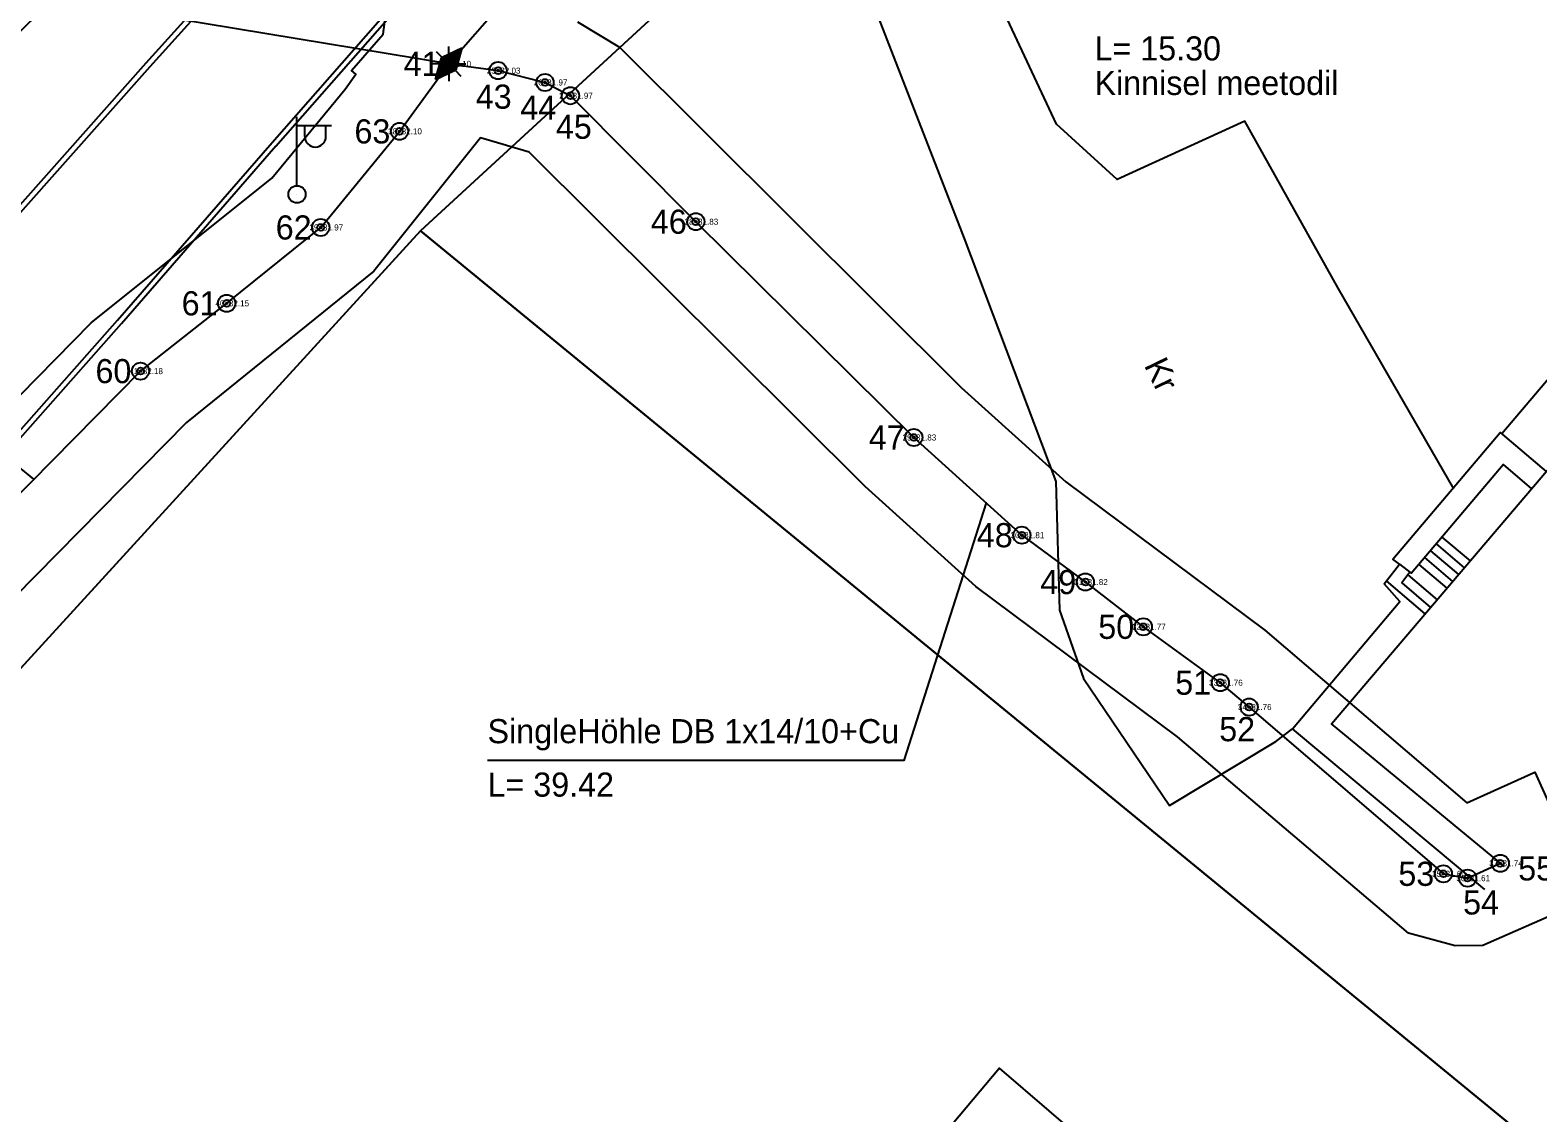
# Model space of a CAD drawing. Extents: x 532028 to 533559, y 6581810 to 6583914.
# Drawn here: x 533154.07 to 533197.82, y 6583635.04 to 6583666.45 of the extents above; entities that cross this region are included whole.
import ezdxf

# ---------------------------------------------------------------- set-up
doc = ezdxf.new("R2010")
doc.units = 0
for name, color, linetype in [('HOONE', 7, 'Continuous'), ('HOONEDET', 7, 'Continuous'), ('KOORDPUNKT', 7, 'Continuous'), ('MOOTKORG-EH2000', 7, 'Continuous'), ('MOOTMPUNKT', 7, 'Continuous'), ('MOOTNR', 7, 'Continuous'), ('MOOTPIIR', 7, 'Continuous'), ('PIIR', 7, 'Continuous'), ('POST', 7, 'Continuous'), ('SITRASS', 7, 'Continuous'), ('TEE', 7, 'Continuous')]:
    doc.layers.add(name, color=color, linetype=linetype)

msp = doc.modelspace()

# ---------------------------------------------------------------- linework, layer by layer
at = {"layer": 'HOONE'}
msp.add_lwpolyline([(533196.846, 6583642.184), (533191.828, 6583646.324), (533199.623, 6583655.487), (533198.923, 6583656.083), (533206.604, 6583665.069), (533207.284, 6583664.491), (533215.032, 6583673.598), (533219.951, 6583669.418)], dxfattribs=at)
at = {"layer": 'HOONEDET'}
for p, q in [((533194.867, 6583651.548), (533195.682, 6583650.854)), ((533195.035, 6583651.746), (533195.851, 6583651.052)), ((533194.53, 6583651.151), (533195.345, 6583650.458)), ((533194.698, 6583651.349), (533195.514, 6583650.656)), ((533194.048, 6583650.649), (533194.894, 6583649.928)), ((533194.361, 6583650.953), (533195.177, 6583650.26)), ((533194.546, 6583649.519), (533193.429, 6583650.473))]:
    msp.add_line(p, q, dxfattribs=at)
for points in [[(533220.467, 6583670.026), (533214.925, 6583674.713), (533207.253, 6583665.542), (533206.494, 6583666.184), (533196.768, 6583654.738)], [(533193.804, 6583650.959), (533193.611, 6583651.108), (533196.726, 6583654.774), (533198.055, 6583653.644)], [(533193.429, 6583650.473), (533193.804, 6583650.959), (533194.144, 6583650.696), (533196.81, 6583653.849), (533197.634, 6583653.148)], [(533194.107, 6583650.725), (533193.866, 6583650.414), (533194.702, 6583649.702)], [(533196.283, 6583641.52), (533190.698, 6583646.181), (533193.808, 6583649.879), (533193.355, 6583650.387), (533193.429, 6583650.473)], [(533187.961, 6583631.391), (533182.2, 6583636.339), (533172.828, 6583625.191)]]:
    msp.add_lwpolyline(points, dxfattribs=at)
at = {"layer": 'KOORDPUNKT'}
for centre, radius in [((533166.215, 6583665.472), 0.25), ((533166.215, 6583665.472), 0.025), ((533166.215, 6583665.472), 0.0221), ((533166.215, 6583665.472), 0.0191), ((533166.215, 6583665.472), 0.0161), ((533166.215, 6583665.472), 0.0132), ((533166.215, 6583665.472), 0.0102), ((533166.215, 6583665.472), 0.00726), ((533167.648, 6583665.277), 0.25), ((533166.215, 6583665.472), 0.0043), ((533167.648, 6583665.277), 0.025), ((533167.648, 6583665.277), 0.0221), ((533167.648, 6583665.277), 0.0191), ((533167.648, 6583665.277), 0.0161), ((533167.648, 6583665.277), 0.0132), ((533167.648, 6583665.277), 0.0102), ((533167.648, 6583665.277), 0.00726), ((533167.648, 6583665.277), 0.0043), ((533169.01, 6583664.933), 0.25), ((533169.01, 6583664.933), 0.025), ((533169.01, 6583664.933), 0.0221), ((533169.01, 6583664.933), 0.0191), ((533169.01, 6583664.933), 0.0161), ((533169.01, 6583664.933), 0.0132), ((533169.01, 6583664.933), 0.0102), ((533169.01, 6583664.933), 0.00726), ((533169.01, 6583664.933), 0.0043), ((533169.747, 6583664.548), 0.25), ((533169.747, 6583664.548), 0.025), ((533169.747, 6583664.548), 0.0221), ((533169.747, 6583664.548), 0.0191), ((533169.747, 6583664.548), 0.0161), ((533169.747, 6583664.548), 0.0132), ((533169.747, 6583664.548), 0.0102), ((533169.747, 6583664.548), 0.00726), ((533169.747, 6583664.548), 0.0043), ((533164.788, 6583663.514), 0.25), ((533164.788, 6583663.514), 0.025), ((533164.788, 6583663.514), 0.0221), ((533164.788, 6583663.514), 0.0191), ((533164.788, 6583663.514), 0.0161), ((533164.788, 6583663.514), 0.0132), ((533164.788, 6583663.514), 0.0102), ((533164.788, 6583663.514), 0.00726), ((533164.788, 6583663.514), 0.0043), ((533173.386, 6583660.893), 0.25), ((533162.503, 6583660.726), 0.25), ((533162.503, 6583660.726), 0.025), ((533162.503, 6583660.726), 0.0221), ((533162.503, 6583660.726), 0.0191), ((533162.503, 6583660.726), 0.0161), ((533162.503, 6583660.726), 0.0132), ((533162.503, 6583660.726), 0.0102), ((533162.503, 6583660.726), 0.00726), ((533162.503, 6583660.726), 0.0043), ((533173.386, 6583660.893), 0.025), ((533173.386, 6583660.893), 0.0221), ((533173.386, 6583660.893), 0.0191), ((533173.386, 6583660.893), 0.0161), ((533173.386, 6583660.893), 0.0132), ((533173.386, 6583660.893), 0.0102), ((533173.386, 6583660.893), 0.00726), ((533173.386, 6583660.893), 0.0043), ((533159.774, 6583658.526), 0.25), ((533159.774, 6583658.526), 0.025), ((533159.774, 6583658.526), 0.0221), ((533159.774, 6583658.526), 0.0191), ((533159.774, 6583658.526), 0.0161), ((533159.774, 6583658.526), 0.0132), ((533159.774, 6583658.526), 0.0102), ((533159.774, 6583658.526), 0.00726), ((533159.774, 6583658.526), 0.0043), ((533157.274, 6583656.559), 0.25), ((533157.274, 6583656.559), 0.025), ((533157.274, 6583656.559), 0.0221), ((533157.274, 6583656.559), 0.0191), ((533157.274, 6583656.559), 0.0161), ((533157.274, 6583656.559), 0.0132), ((533157.274, 6583656.559), 0.0102), ((533157.274, 6583656.559), 0.00726), ((533157.274, 6583656.559), 0.0043), ((533179.711, 6583654.634), 0.25), ((533179.711, 6583654.634), 0.025), ((533179.711, 6583654.634), 0.0221), ((533179.711, 6583654.634), 0.0191), ((533179.711, 6583654.634), 0.0161), ((533179.711, 6583654.634), 0.0132), ((533179.711, 6583654.634), 0.0102), ((533179.711, 6583654.634), 0.00726), ((533179.711, 6583654.634), 0.0043), ((533182.846, 6583651.799), 0.25), ((533182.846, 6583651.799), 0.025), ((533182.846, 6583651.799), 0.0221), ((533182.846, 6583651.799), 0.0191), ((533182.846, 6583651.799), 0.0161), ((533182.846, 6583651.799), 0.0132), ((533182.846, 6583651.799), 0.0102), ((533182.846, 6583651.799), 0.00726), ((533182.846, 6583651.799), 0.0043), ((533184.688, 6583650.44), 0.25), ((533184.688, 6583650.44), 0.025), ((533184.688, 6583650.44), 0.0221), ((533184.688, 6583650.44), 0.0191), ((533184.688, 6583650.44), 0.0161), ((533184.688, 6583650.44), 0.0132), ((533184.688, 6583650.44), 0.0102), ((533184.688, 6583650.44), 0.00726), ((533184.688, 6583650.44), 0.0043), ((533186.37, 6583649.141), 0.25), ((533186.37, 6583649.141), 0.025), ((533186.37, 6583649.141), 0.0221), ((533186.37, 6583649.141), 0.0191), ((533186.37, 6583649.141), 0.0161), ((533186.37, 6583649.141), 0.0132), ((533186.37, 6583649.141), 0.0102), ((533186.37, 6583649.141), 0.00726), ((533186.37, 6583649.141), 0.0043), ((533188.603, 6583647.52), 0.25), ((533188.603, 6583647.52), 0.025), ((533188.603, 6583647.52), 0.0221), ((533188.603, 6583647.52), 0.0191), ((533188.603, 6583647.52), 0.0161), ((533188.603, 6583647.52), 0.0132), ((533188.603, 6583647.52), 0.0102), ((533188.603, 6583647.52), 0.00726), ((533188.603, 6583647.52), 0.0043), ((533189.44, 6583646.812), 0.25), ((533189.44, 6583646.812), 0.025), ((533189.44, 6583646.812), 0.0221), ((533189.44, 6583646.812), 0.0191), ((533189.44, 6583646.812), 0.0161), ((533189.44, 6583646.812), 0.0132), ((533189.44, 6583646.812), 0.0102), ((533189.44, 6583646.812), 0.00726), ((533189.44, 6583646.812), 0.0043), ((533196.728, 6583642.281), 0.25), ((533196.728, 6583642.281), 0.025), ((533196.728, 6583642.281), 0.0221), ((533196.728, 6583642.281), 0.0191), ((533196.728, 6583642.281), 0.0161), ((533196.728, 6583642.281), 0.0132), ((533195.076, 6583641.976), 0.25), ((533195.076, 6583641.976), 0.025), ((533195.076, 6583641.976), 0.0221), ((533195.076, 6583641.976), 0.0191), ((533195.076, 6583641.976), 0.0161), ((533195.076, 6583641.976), 0.0132), ((533195.076, 6583641.976), 0.0102), ((533195.076, 6583641.976), 0.00726), ((533195.076, 6583641.976), 0.0043), ((533195.779, 6583641.85), 0.25), ((533195.779, 6583641.85), 0.025), ((533195.779, 6583641.85), 0.0221), ((533195.779, 6583641.85), 0.0191), ((533195.779, 6583641.85), 0.0161), ((533195.779, 6583641.85), 0.0132), ((533195.779, 6583641.85), 0.0102), ((533195.779, 6583641.85), 0.00726), ((533196.728, 6583642.281), 0.0102), ((533196.728, 6583642.281), 0.00726), ((533196.728, 6583642.281), 0.0043), ((533195.779, 6583641.85), 0.0043)]:
    msp.add_circle(centre, radius, dxfattribs=at)
at = {"layer": 'MOOTMPUNKT'}
for centre in [(533166.215, 6583665.472), (533167.648, 6583665.277), (533169.01, 6583664.933), (533169.747, 6583664.548), (533164.788, 6583663.514), (533162.503, 6583660.726), (533173.386, 6583660.893), (533159.774, 6583658.526), (533157.274, 6583656.559), (533179.711, 6583654.634), (533182.846, 6583651.799), (533184.688, 6583650.44), (533186.37, 6583649.141), (533188.603, 6583647.52), (533189.44, 6583646.812), (533196.728, 6583642.281), (533195.076, 6583641.976), (533195.779, 6583641.85)]:
    msp.add_circle(centre, 0.1, dxfattribs=at)
at = {"layer": 'MOOTPIIR'}
for points in [[(533150.694, 6583652.729), (533155.845, 6583657.963), (533161.086, 6583662.159), (533163.209, 6583664.736), (533163.525, 6583665.169), (533163.398, 6583665.281), (533164.317, 6583666.332), (533164.501, 6583667.716)], [(533169.949, 6583666.696), (533171.168, 6583665.96), (533181.084, 6583656.084), (533184.117, 6583653.351), (533189.891, 6583649.047), (533195.756, 6583644.034), (533197.727, 6583644.927), (533199.377, 6583641.283), (533196.221, 6583639.899), (533195.415, 6583639.884), (533194.063, 6583640.258), (533187.365, 6583645.945), (533181.511, 6583650.314), (533178.303, 6583653.209), (533168.555, 6583662.915), (533167.135, 6583663.331), (533164.044, 6583659.458), (533158.607, 6583655.067), (533153.621, 6583650.003)]]:
    msp.add_lwpolyline(points, dxfattribs=at)
at = {"layer": 'PIIR'}
for points in [[(533244.86, 6583767.27), (533244.04, 6583767.94), (533196.19, 6583708.2), (533148.43, 6583661.15), (533135.57, 6583642.54), (533115.41, 6583624.19), (533089.54, 6583594.42), (533062.55, 6583573.96), (533068.07, 6583565.58), (533108.18, 6583599.21), (533131.61, 6583623.67), (533165.4, 6583660.63), (533207.1, 6583698.99), (533255.66, 6583758.46), (533254.45, 6583759.45)], [(533207.1, 6583698.99), (533165.4, 6583660.63), (533215.15, 6583619.84), (533250.84, 6583662.75)], [(533215.15, 6583619.84), (533165.4, 6583660.63), (533131.61, 6583623.67), (533170.11, 6583592.05), (533185.24, 6583579.63), (533194.51, 6583596.23)]]:
    msp.add_lwpolyline(points, close=True, dxfattribs=at)
at = {"layer": 'POST'}
for p, q in [((533161.814, 6583661.937), (533161.814, 6583663.937)), ((533161.814, 6583663.687), (533162.814, 6583663.687)), ((533162.04, 6583663.366), (533162.04, 6583663.687)), ((533162.653, 6583663.366), (533162.653, 6583663.687)), ((533161.814, 6583661.687), (533161.814, 6583661.687))]:
    msp.add_line(p, q, dxfattribs=at)
msp.add_circle((533161.814, 6583661.687), 0.25, dxfattribs=at)
msp.add_arc((533162.347, 6583663.366), 0.306, 180, 0, dxfattribs=at)
at = {"layer": 'SITRASS'}
for p, q in [((533166.601, 6583665.924), (533166.01, 6583665.645)), ((533166.215, 6583665.722), (533166.215, 6583665.972)), ((533166.601, 6583665.924), (533166.425, 6583665.295)), ((533166.599, 6583665.923), (533166.6, 6583665.923)), ((533165.834, 6583665.016), (533166.01, 6583665.645)), ((533166.039, 6583665.649), (533165.862, 6583665.826)), ((533165.97, 6583665.502), (533166.452, 6583665.393)), ((533165.977, 6583665.526), (533166.459, 6583665.417)), ((533165.983, 6583665.55), (533166.465, 6583665.441)), ((533165.99, 6583665.574), (533166.472, 6583665.465)), ((533165.997, 6583665.599), (533166.479, 6583665.489)), ((533166.004, 6583665.623), (533166.486, 6583665.513)), ((533166.012, 6583665.646), (533166.492, 6583665.537)), ((533166.049, 6583665.664), (533166.499, 6583665.561)), ((533166.086, 6583665.681), (533166.506, 6583665.586)), ((533166.122, 6583665.698), (533166.513, 6583665.61)), ((533166.159, 6583665.716), (533166.519, 6583665.634)), ((533166.196, 6583665.733), (533166.526, 6583665.658)), ((533166.232, 6583665.75), (533166.533, 6583665.682)), ((533166.269, 6583665.768), (533166.539, 6583665.706)), ((533166.306, 6583665.785), (533166.546, 6583665.73)), ((533166.342, 6583665.802), (533166.553, 6583665.754)), ((533166.379, 6583665.82), (533166.56, 6583665.778)), ((533166.392, 6583665.649), (533166.569, 6583665.826)), ((533166.415, 6583665.837), (533166.566, 6583665.803)), ((533166.452, 6583665.854), (533166.573, 6583665.827)), ((533166.489, 6583665.871), (533166.58, 6583665.851)), ((533166.525, 6583665.889), (533166.587, 6583665.875)), ((533166.562, 6583665.906), (533166.593, 6583665.899)), ((533165.965, 6583665.472), (533165.715, 6583665.472)), ((533165.834, 6583665.016), (533166.425, 6583665.295)), ((533165.842, 6583665.044), (533165.877, 6583665.036)), ((533165.849, 6583665.068), (533165.913, 6583665.054)), ((533165.855, 6583665.092), (533165.95, 6583665.071)), ((533166.039, 6583665.296), (533165.862, 6583665.119)), ((533165.862, 6583665.116), (533165.986, 6583665.088)), ((533165.869, 6583665.141), (533166.023, 6583665.106)), ((533165.876, 6583665.165), (533166.06, 6583665.123)), ((533165.882, 6583665.189), (533166.096, 6583665.14)), ((533165.889, 6583665.213), (533166.133, 6583665.157)), ((533165.896, 6583665.237), (533166.17, 6583665.175)), ((533165.903, 6583665.261), (533166.206, 6583665.192)), ((533165.909, 6583665.285), (533166.243, 6583665.209)), ((533165.916, 6583665.309), (533166.28, 6583665.227)), ((533165.923, 6583665.333), (533166.316, 6583665.244)), ((533165.93, 6583665.358), (533166.353, 6583665.261)), ((533165.936, 6583665.382), (533166.389, 6583665.279)), ((533165.943, 6583665.406), (533166.425, 6583665.296)), ((533165.95, 6583665.43), (533166.432, 6583665.32)), ((533165.956, 6583665.454), (533166.438, 6583665.345)), ((533165.963, 6583665.478), (533166.445, 6583665.369)), ((533166.215, 6583665.222), (533166.215, 6583664.972)), ((533166.392, 6583665.296), (533166.569, 6583665.119)), ((533166.465, 6583665.472), (533166.715, 6583665.472))]:
    msp.add_line(p, q, dxfattribs=at)
for points in [[(533166.215, 6583665.472), (533170.252, 6583670.077), (533172.333, 6583672.028)], [(533166.215, 6583665.472), (533153.836, 6583667.521), (533148.116, 6583667.521)], [(533138.966, 6583636.748), (533142.129, 6583640.581), (533146.657, 6583645.351), (533152.168, 6583651.382), (533157.274, 6583656.559), (533159.774, 6583658.526), (533162.503, 6583660.726), (533164.788, 6583663.514), (533166.215, 6583665.472)], [(533166.215, 6583665.472), (533167.648, 6583665.277), (533169.01, 6583664.933), (533169.747, 6583664.548), (533173.386, 6583660.893), (533179.711, 6583654.634), (533182.846, 6583651.799), (533184.688, 6583650.44), (533186.37, 6583649.141), (533188.603, 6583647.52), (533189.44, 6583646.812), (533195.076, 6583641.976), (533195.779, 6583641.85), (533196.728, 6583642.281)], [(533154.182, 6583653.424), (533144.221, 6583661.548), (533132.631, 6583661.548)], [(533181.81, 6583652.735), (533179.423, 6583645.264), (533167.343, 6583645.264)]]:
    msp.add_lwpolyline(points, dxfattribs=at)
for radius in [0.25, 0.225, 0.2, 0.175, 0.15, 0.125, 0.1, 0.075, 0.05, 0.025]:
    msp.add_circle((533166.215, 6583665.472), radius, dxfattribs=at)
at = {"layer": 'TEE'}
for points in [[(533166.618, 6583690.441), (533168.096, 6583688.069), (533171.098, 6583683.52), (533171.433, 6583682.862), (533171.632, 6583682.119), (533171.679, 6583681.642), (533169.527, 6583678.971), (533165.133, 6583673.802), (533157.541, 6583665.388), (533148.781, 6583655.531), (533145.578, 6583652.065), (533144.725, 6583651.385), (533143.972, 6583651.077), (533143.158, 6583651.131), (533142.451, 6583651.555), (533137.199, 6583657.456)], [(533166.491, 6583690.362), (533167.97, 6583687.988), (533170.968, 6583683.444), (533171.292, 6583682.808), (533171.484, 6583682.092), (533171.523, 6583681.688), (533169.411, 6583679.067), (533165.021, 6583673.9), (533157.43, 6583665.488), (533148.67, 6583655.632), (533145.475, 6583652.175), (533144.649, 6583651.516), (533143.947, 6583651.229), (533143.204, 6583651.278), (533142.548, 6583651.672), (533137.311, 6583657.556)], [(533195.376, 6583653.142), (533192.021, 6583658.966), (533189.319, 6583663.811), (533185.61, 6583662.118), (533183.848, 6583663.719), (533181.924, 6583667.838), (533179.675, 6583673.332), (533177.188, 6583677.356), (533176.422, 6583678.946), (533176.554, 6583681.002)], [(533094.3, 6583592.258), (533096.779, 6583594.612), (533100.317, 6583597.895), (533105.339, 6583602.923), (533113.782, 6583611.593), (533121.821, 6583619.778), (533130.6, 6583629.17), (533138.88, 6583638.36), (533143.791, 6583643.839), (533150.512, 6583651.151), (533156.609, 6583658.038), (533161.092, 6583663.188), (533171.273, 6583674.781)], [(533161.204, 6583663.089), (533171.385, 6583674.682), (533171.273, 6583674.781)], [(533171.273, 6583674.781), (533175.664, 6583672.161), (533178.202, 6583668.058), (533181.172, 6583660.404), (533183.828, 6583653.355), (533183.94, 6583649.625), (533184.637, 6583647.643), (533187.13, 6583643.956), (533190.216, 6583645.81), (533190.698, 6583646.181)], [(533113.889, 6583611.488), (533121.929, 6583619.674), (533130.711, 6583629.068), (533138.992, 6583638.26), (533143.902, 6583643.738), (533150.623, 6583651.05), (533156.722, 6583657.939), (533161.205, 6583663.09)]]:
    msp.add_lwpolyline(points, dxfattribs=at)

# ---------------------------------------------------------------- texts
at = {"layer": 'KOORDPUNKT'}
for s, p in [('41 ', (533164.909, 6583665.122)), ('43 ', (533167.001, 6583664.171)), ('44 ', (533168.294, 6583663.853)), ('63 ', (533163.481, 6583663.164)), ('45 ', (533169.326, 6583663.299)), ('46 ', (533172.08, 6583660.543)), ('62 ', (533161.197, 6583660.376)), ('61 ', (533158.468, 6583658.176)), ('60 ', (533155.967, 6583656.209)), ('47 ', (533178.405, 6583654.284)), ('48 ', (533181.539, 6583651.449)), ('49 ', (533183.381, 6583650.09)), ('50 ', (533185.063, 6583648.791)), ('51 ', (533187.296, 6583647.17)), ('52 ', (533188.573, 6583645.822)), ('53 ', (533193.769, 6583641.626)), ('55 ', (533197.247, 6583641.782)), ('54 ', (533195.649, 6583640.795))]:
    msp.add_text(s, height=0.7, dxfattribs=at).set_placement(p)
at = {"layer": 'MOOTKORG-EH2000'}
for s, p in [(' 32.10', (533166.215, 6583665.385)), (' 32.03', (533167.648, 6583665.189)), (' 31.97', (533169.01, 6583664.845)), (' 31.97', (533169.747, 6583664.461)), (' 32.10', (533164.788, 6583663.426)), (' 31.97', (533162.503, 6583660.639)), (' 31.83', (533173.386, 6583660.805)), (' 32.15', (533159.774, 6583658.439)), (' 32.18', (533157.274, 6583656.471)), (' 31.83', (533179.711, 6583654.546)), (' 31.81', (533182.846, 6583651.712)), (' 31.82', (533184.688, 6583650.353)), (' 31.77', (533186.37, 6583649.054)), (' 31.76', (533188.603, 6583647.432)), (' 31.76', (533189.44, 6583646.725)), (' 31.74', (533196.728, 6583642.194)), (' 31.60', (533195.076, 6583641.888)), (' 31.61', (533195.779, 6583641.762))]:
    msp.add_text(s, height=0.175, dxfattribs=at).set_placement(p)
at = {"layer": 'MOOTNR'}
for s, p in [('24 ', (533165.889, 6583665.385)), ('25 ', (533167.321, 6583665.189)), ('26 ', (533168.683, 6583664.845)), ('27 ', (533169.42, 6583664.461)), ('38 ', (533164.461, 6583663.426)), ('39 ', (533162.177, 6583660.639)), ('28 ', (533173.06, 6583660.805)), ('40 ', (533159.448, 6583658.439)), ('41 ', (533156.947, 6583656.471)), ('29 ', (533179.385, 6583654.546)), ('30 ', (533182.519, 6583651.712)), ('31 ', (533184.361, 6583650.353)), ('32 ', (533186.043, 6583649.054)), ('33 ', (533188.276, 6583647.432)), ('34 ', (533189.113, 6583646.725)), ('37 ', (533196.402, 6583642.194)), ('35 ', (533194.749, 6583641.888)), ('36 ', (533195.452, 6583641.762))]:
    msp.add_text(s, height=0.175, dxfattribs=at).set_placement(p)
at = {"layer": 'SITRASS'}
for s, p in [('L= 15.30', (533184.954, 6583665.57)), ('Kinnisel meetodil', (533184.954, 6583664.57)), ('SingleHöhle DB 1x14/10+Cu', (533167.343, 6583645.764)), ('L= 39.42', (533167.343, 6583644.214))]:
    msp.add_text(s, height=0.7, dxfattribs=at).set_placement(p)
at = {"layer": 'TEE'}
msp.add_text('Kr', height=0.7, rotation=295.943, dxfattribs=at).set_placement((533186.381, 6583656.73))

doc.saveas('drawing.dxf')
